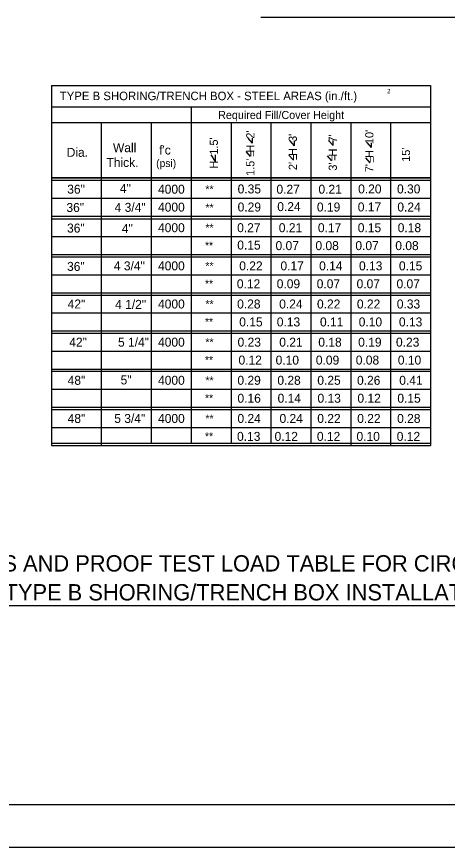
# Model space of a CAD drawing. Extents: x -22562 to -18409, y 3991 to 7171.
# Drawn here: x -20175.1 to -20023, y 3991.4 to 4284.9 of the extents above; entities that cross this region are included whole.
import ezdxf

# ---------------------------------------------------------------- set-up
doc = ezdxf.new("R2010")
doc.units = 0
for name, color, linetype in [('1', 7, 'Continuous'), ('2', 7, 'Continuous'), ('3', 7, 'Continuous'), ('4', 7, 'Continuous'), ('PLT-BNDY', 7, 'Continuous')]:
    doc.layers.add(name, color=color, linetype=linetype)

msp = doc.modelspace()

# ---------------------------------------------------------------- linework, layer by layer
at = {"layer": '1'}
for p, q in [((-20162.8, 4260.6), (-20162.8, 4133.41)), ((-20028.88, 4260.6), (-20028.88, 4133.41)), ((-20113.46, 4253.03), (-20113.46, 4134.21)), ((-20162.8, 4247.53), (-20028.88, 4247.53)), ((-20162.8, 4247.53), (-20028.88, 4247.53)), ((-20145.18, 4247.53), (-20145.18, 4133.41)), ((-20127.56, 4247.53), (-20127.56, 4134.21)), ((-20099.36, 4247.53), (-20099.36, 4134.21)), ((-20085.27, 4247.53), (-20085.27, 4134.21)), ((-20071.17, 4247.53), (-20071.17, 4134.21)), ((-20057.07, 4247.53), (-20057.07, 4133.41)), ((-20042.98, 4247.53), (-20042.98, 4133.41)), ((-20091.78, 4240.25), (-20093.34, 4242.01)), ((-20091.78, 4240.25), (-20091.78, 4242)), ((-20076.89, 4239.3), (-20078.45, 4241.07)), ((-20076.89, 4239.3), (-20076.89, 4241.06)), ((-20063.31, 4239.36), (-20064.88, 4241.13)), ((-20063.31, 4239.36), (-20063.31, 4241.12)), ((-20049.76, 4238.61), (-20051.33, 4240.38)), ((-20049.76, 4238.61), (-20049.76, 4240.37)), ((-20104.78, 4233.68), (-20106.34, 4236.11)), ((-20104.78, 4233.68), (-20104.78, 4236.09)), ((-20092.43, 4235.44), (-20094, 4237.21)), ((-20077.34, 4234.16), (-20078.91, 4235.93)), ((-20063.77, 4233.95), (-20065.33, 4235.71)), ((-20050.22, 4233.25), (-20051.78, 4235.02)), ((-20162.8, 4228.03), (-20028.88, 4228.03)), ((-20162.8, 4227.9), (-20028.88, 4227.9)), ((-20162.8, 4227.11), (-20028.88, 4227.11)), ((-20162.8, 4227.11), (-20028.88, 4227.11)), ((-20162.8, 4220.77), (-20028.88, 4220.77)), ((-20162.8, 4220.77), (-20028.88, 4220.77)), ((-20162.8, 4214.42), (-20028.88, 4214.42)), ((-20162.8, 4213.5), (-20028.88, 4213.5)), ((-20162.8, 4213.5), (-20028.88, 4213.5)), ((-20145.18, 4213.5), (-20145.18, 4207.16)), ((-20127.56, 4213.5), (-20127.56, 4207.16)), ((-20162.8, 4207.16), (-20028.88, 4207.16)), ((-20162.8, 4200.81), (-20028.88, 4200.81)), ((-20162.8, 4200.81), (-20028.88, 4200.81)), ((-20162.8, 4200.02), (-20028.88, 4200.02)), ((-20145.18, 4200.02), (-20145.18, 4193.68)), ((-20127.56, 4200.02), (-20127.56, 4193.68)), ((-20162.8, 4193.68), (-20028.88, 4193.68)), ((-20162.8, 4187.33), (-20028.88, 4187.33)), ((-20162.8, 4187.33), (-20028.88, 4187.33)), ((-20162.8, 4186.54), (-20028.88, 4186.54)), ((-20145.18, 4187.33), (-20145.18, 4180.2)), ((-20127.56, 4187.33), (-20127.56, 4180.2)), ((-20162.8, 4180.2), (-20028.88, 4180.2)), ((-20162.8, 4173.85), (-20028.88, 4173.85)), ((-20162.8, 4173.85), (-20028.88, 4173.85)), ((-20162.8, 4173.06), (-20028.88, 4173.06)), ((-20145.18, 4173.06), (-20145.18, 4166.72)), ((-20127.56, 4173.06), (-20127.56, 4166.72)), ((-20162.8, 4166.72), (-20028.88, 4166.72)), ((-20162.8, 4160.37), (-20028.88, 4160.37)), ((-20162.8, 4160.37), (-20028.88, 4160.37)), ((-20162.8, 4159.58), (-20028.88, 4159.58)), ((-20145.18, 4159.58), (-20145.18, 4153.24)), ((-20127.56, 4159.58), (-20127.56, 4153.24)), ((-20162.8, 4153.24), (-20028.88, 4153.24)), ((-20162.8, 4146.89), (-20028.88, 4146.89)), ((-20162.8, 4146.89), (-20028.88, 4146.89)), ((-20162.8, 4146.1), (-20028.88, 4146.1)), ((-20145.18, 4146.1), (-20145.18, 4139.76)), ((-20127.56, 4146.1), (-20127.56, 4139.76)), ((-20162.8, 4139.76), (-20028.88, 4139.76)), ((-20162.8, 4134.21), (-20028.88, 4134.21)), ((-20162.8, 4133.41), (-20028.88, 4133.41)), ((-20162.8, 4133.41), (-20028.88, 4133.41)), ((-20162.8, 4133.41), (-20028.88, 4133.41))]:
    msp.add_line(p, q, dxfattribs=at)
at = {"layer": '2'}
for p, q in [((-20088.88, 4284.71), (-19861.09, 4284.71)), ((-20162.8, 4260.6), (-20028.88, 4260.6)), ((-20162.8, 4253.03), (-20028.88, 4253.03)), ((-20181.42, 4076.88), (-19960.99, 4076.88)), ((-19558.85, 4006.37), (-20344.85, 4006.37))]:
    msp.add_line(p, q, dxfattribs=at)
at = {"layer": 'PLT-BNDY'}
msp.add_lwpolyline([(-20384.85, 4585.37), (-19543.85, 4585.37), (-19543.85, 3991.37), (-20384.85, 3991.37)], close=True, dxfattribs=at)

# ---------------------------------------------------------------- texts
at = {"layer": '1'}
for s, height, p in [("f'c", 3.172, (-20124.73, 4236.18)), ('Thick.', 3.172, (-20143.34, 4231.79)), ('(psi)', 2.719, (-20125.79, 4231.76))]:
    msp.add_text(s, height=height, dxfattribs=at).set_placement(p)
for s, height, p in [('=', 2.88, (-20090.49, 4235.41)), ('=', 2.88, (-20075.4, 4234.13)), ('=', 2.88, (-20061.82, 4233.92)), ("15'", 2.883, (-20036.14, 4233.61)), ('=', 2.88, (-20048.27, 4233.22))]:
    msp.add_text(s, height=height, rotation=90, dxfattribs=at).set_placement(p)
at = {"layer": '2'}
for s, height, p in [('2', 1.5, (-20044.23, 4257.83)), ('TYPE B SHORING/TRENCH BOX - STEEL AREAS (in./ft.)', 3, (-20159.82, 4255.39)), ('Required Fill/Cover Height', 2.8357, (-20103.89, 4248.74)), ('Wall', 3.172, (-20141.04, 4237.01)), ('Dia.', 3.172, (-20157.38, 4235.37)), ('36"', 3.172, (-20157.19, 4222.35)), ('4"', 3.172, (-20138.59, 4222.63)), ('4000', 3.172, (-20125.13, 4222.35)), ('36"', 3.172, (-20157.47, 4215.88)), ('4 3/4"', 3.172, (-20140.45, 4215.93)), ('4000', 3.172, (-20125.13, 4216.01)), ('36"', 3.172, (-20157.25, 4208.61)), ('4"', 3.172, (-20137.91, 4208.48)), ('4000', 3.172, (-20125.13, 4208.74)), ('36"', 3.172, (-20157.25, 4195.06)), ('4 3/4"', 3.172, (-20140.73, 4195.26)), ('4000', 3.172, (-20125.13, 4195.26)), ('42"', 3.172, (-20157.04, 4181.78)), ('4 1/2"', 3.172, (-20140.27, 4181.65)), ('4000', 3.172, (-20125.13, 4181.78)), ('42"', 3.172, (-20156.47, 4168.3)), ('5 1/4"', 3.172, (-20139.26, 4168.3)), ('4000', 3.172, (-20125.13, 4168.3)), ('48"', 3.172, (-20157.04, 4154.82)), ('5"', 3.172, (-20138.34, 4154.95)), ('4000', 3.172, (-20125.13, 4154.82)), ('48"', 3.172, (-20157.04, 4141.34)), ('5 3/4"', 3.172, (-20140.58, 4141.34)), ('4000', 3.172, (-20125.13, 4141.34)), ('DESIGN TABLES AND PROOF TEST LOAD TABLE FOR CIRCULAR PIPES', 5.7669, (-20236.21, 4088.84)), ('-TYPE B SHORING/TRENCH BOX INSTALLATION', 5.7669, (-20181.88, 4078.62))]:
    msp.add_text(s, height=height, dxfattribs=at).set_placement(p)
at = {"layer": '3'}
for s, height, p in [('**', 2.753, (-20108.39, 4222.55)), ('0.35', 3.172, (-20097.01, 4222.44)), ('0.27', 3.172, (-20083.32, 4222.34)), ('0.21', 3.172, (-20068.48, 4222.34)), ('0.20', 3.172, (-20054.46, 4222.44)), ('0.30', 3.172, (-20040.74, 4222.44)), ('**', 2.753, (-20108.36, 4216.04)), ('0.29', 3.172, (-20097.02, 4216.05)), ('0.24', 3.172, (-20083.02, 4216.19)), ('0.19', 3.172, (-20069.03, 4216.05)), ('0.17', 3.172, (-20054.59, 4216.07)), ('0.24', 3.172, (-20040.62, 4216.05)), ('**', 2.753, (-20108.39, 4208.94)), ('0.27', 3.172, (-20097.18, 4208.74)), ('0.21', 3.172, (-20082.48, 4208.74)), ('0.17', 3.172, (-20068.68, 4208.74)), ('0.15', 3.172, (-20054.59, 4208.74)), ('0.18', 3.172, (-20040.49, 4208.74)), ('**', 2.753, (-20108.54, 4202.67)), ('0.15', 3.172, (-20097.15, 4202.61)), ('0.07', 3.172, (-20083.63, 4202.4)), ('0.08', 3.172, (-20069.54, 4202.4)), ('0.07', 3.172, (-20055.44, 4202.4)), ('0.08', 3.172, (-20041.34, 4202.4)), ('**', 2.753, (-20108.39, 4195.46)), ('0.22', 3.172, (-20096.45, 4195.26)), ('0.17', 3.172, (-20081.9, 4195.26)), ('0.14', 3.172, (-20068.25, 4195.26)), ('0.13', 3.172, (-20054.16, 4195.26)), ('0.15', 3.172, (-20040.06, 4195.26)), ('**', 2.753, (-20108.54, 4189.19)), ('0.12', 3.172, (-20097.29, 4188.92)), ('0.09', 3.172, (-20083.21, 4188.92)), ('0.07', 3.172, (-20069.1, 4188.92)), ('0.07', 3.172, (-20055.01, 4188.92)), ('0.07', 3.172, (-20040.91, 4188.92)), ('**', 2.753, (-20108.39, 4181.98)), ('0.28', 3.172, (-20097.19, 4181.78)), ('0.24', 3.172, (-20082.34, 4181.78)), ('0.22', 3.172, (-20069, 4181.78)), ('0.22', 3.172, (-20054.9, 4181.78)), ('0.33', 3.172, (-20040.81, 4181.78)), ('**', 2.753, (-20108.54, 4175.71)), ('0.15', 3.172, (-20096.45, 4175.44)), ('0.13', 3.172, (-20083.19, 4175.44)), ('0.11', 3.172, (-20067.94, 4175.44)), ('0.10', 3.172, (-20054.26, 4175.44)), ('0.13', 3.172, (-20040.06, 4175.44)), ('**', 2.753, (-20108.39, 4168.5)), ('0.23', 3.172, (-20097.04, 4168.3)), ('0.21', 3.172, (-20082.32, 4168.3)), ('0.18', 3.172, (-20068.53, 4168.3)), ('0.19', 3.172, (-20054.45, 4168.3)), ('0.23', 3.172, (-20041.1, 4168.3)), ('**', 2.753, (-20108.54, 4162.23)), ('0.12', 3.172, (-20096.72, 4161.96)), ('0.10', 3.172, (-20083.6, 4161.96)), ('0.09', 3.172, (-20069.4, 4161.96)), ('0.08', 3.172, (-20055.3, 4161.96)), ('0.10', 3.172, (-20040.45, 4161.96)), ('**', 2.753, (-20108.39, 4155.02)), ('0.29', 3.172, (-20097.1, 4154.82)), ('0.28', 3.172, (-20082.99, 4154.82)), ('0.25', 3.172, (-20068.88, 4154.82)), ('0.26', 3.172, (-20054.86, 4154.82)), ('0.41', 3.172, (-20039.95, 4154.82)), ('**', 2.753, (-20108.54, 4148.75)), ('0.16', 3.172, (-20097.08, 4148.48)), ('0.14', 3.172, (-20082.9, 4148.48)), ('0.13', 3.172, (-20068.82, 4148.48)), ('0.12', 3.172, (-20054.72, 4148.48)), ('0.15', 3.172, (-20040.62, 4148.48)), ('**', 2.753, (-20108.39, 4141.54)), ('0.24', 3.172, (-20097.08, 4141.34)), ('0.24', 3.172, (-20082.23, 4141.34)), ('0.22', 3.172, (-20068.89, 4141.34)), ('0.22', 3.172, (-20054.79, 4141.34)), ('0.28', 3.172, (-20040.7, 4141.34)), ('**', 2.753, (-20108.54, 4135.27)), ('0.13', 3.172, (-20097.23, 4135)), ('0.12', 3.172, (-20083.97, 4135)), ('0.12', 3.172, (-20069.03, 4135)), ('0.10', 3.172, (-20055.05, 4135)), ('0.12', 3.172, (-20040.84, 4135))]:
    msp.add_text(s, height=height, dxfattribs=at).set_placement(p)
at = {"layer": '4'}
for s, height, p in [("7'  H  10'", 2.883, (-20049.08, 4229.93)), ("H  1.5'", 2.883, (-20103.99, 4231.21)), ("1.5'  H  2'", 2.8834, (-20091.1, 4228.63)), ("2'  H  3'", 2.883, (-20076.1, 4230.69)), ("3'  H  7'", 2.883, (-20061.98, 4230.47))]:
    msp.add_text(s, height=height, rotation=90, dxfattribs=at).set_placement(p)

doc.saveas('drawing.dxf')
